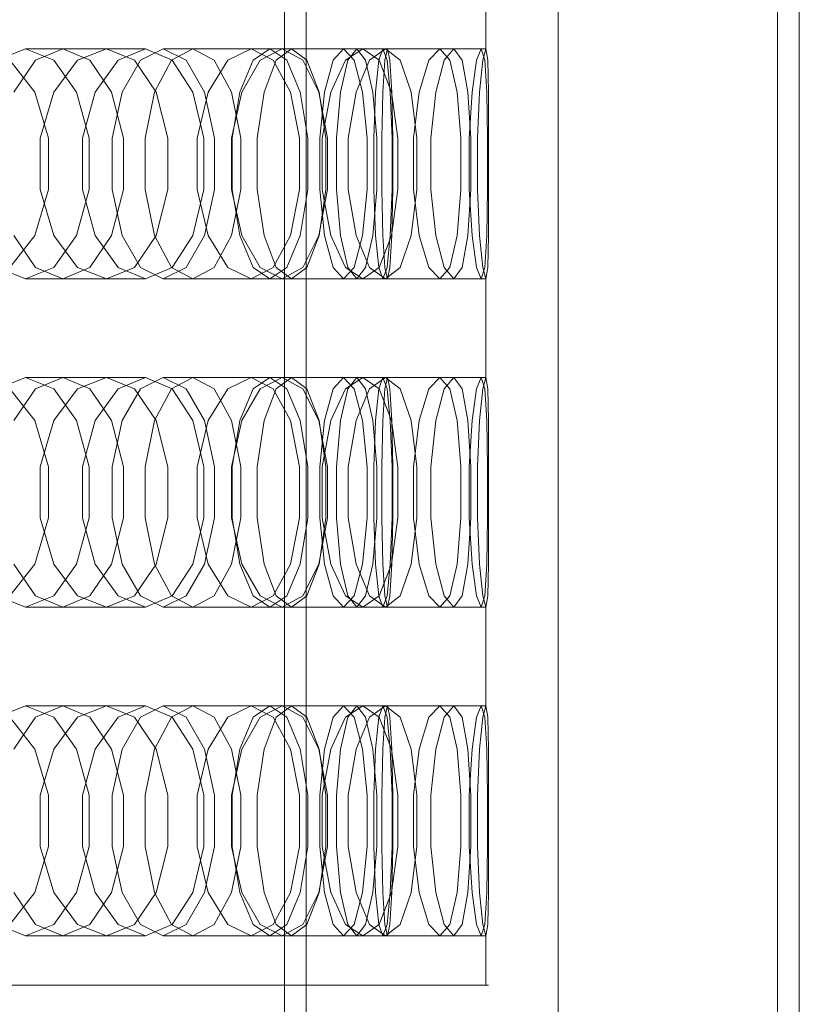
# Model space of a CAD drawing. Header units: millimetres. Extents: x -4395 to 65662, y -65530 to 6847.
# Tile 725 of 1034: x 25557 to 25699, y -18164 to -17984. Entities that reach past the tile are written whole.
import ezdxf

# ---------------------------------------------------------------- set-up
doc = ezdxf.new("R2010")
doc.units = ezdxf.units.MM
doc.layers.add('superior_briquetadora', color=7, linetype='Continuous', lineweight=0)

msp = doc.modelspace()

# ---------------------------------------------------------------- linework, layer by layer
at = {"layer": 'superior_briquetadora'}
for p, q in [((25605.067, -17805), (25605.067, -18195)), ((25609.067, -17805), (25609.067, -18195)), ((25695.067, -17805), (25695.067, -18195)), ((25699.067, -17805), (25699.067, -18195)), ((25605.067, -17816), (25605.067, -18194)), ((25655.067, -17816), (25655.067, -18194)), ((25641.845, -17971), (25641.845, -17989)), ((25557.801, -17989), (25552.616, -17991.08)), ((25557.801, -17989), (25572.602, -17989)), ((25562.987, -17991.08), (25557.801, -17989)), ((25559.668, -17991.08), (25564.605, -17989)), ((25564.605, -17989), (25579.733, -17989)), ((25564.605, -17989), (25569.543, -17991.08)), ((25567.329, -17991.08), (25572.602, -17989)), ((25572.602, -17989), (25577.701, -17991.08)), ((25579.733, -17989), (25574.706, -17991.08)), ((25582.969, -17989), (25578.806, -17991.08)), ((25584.582, -17991.08), (25579.733, -17989)), ((25582.969, -17989), (25598.98, -17989)), ((25587.132, -17991.08), (25582.969, -17989)), ((25584.49, -17991.08), (25588.385, -17989)), ((25588.385, -17989), (25604.657, -17989)), ((25588.385, -17989), (25592.281, -17991.08)), ((25594.723, -17991.08), (25598.98, -17989)), ((25598.98, -17989), (25603.05, -17991.08)), ((25602.44, -17989), (25599.371, -17991.08)), ((25604.657, -17989), (25600.666, -17991.08)), ((25602.44, -17989), (25619.388, -17989)), ((25605.51, -17991.08), (25602.44, -17989)), ((25603.59, -17991.08), (25606.377, -17989)), ((25608.458, -17991.08), (25604.657, -17989)), ((25606.377, -17989), (25623.514, -17989)), ((25606.377, -17989), (25609.164, -17991.08)), ((25615.883, -17989), (25613.959, -17991.08)), ((25615.883, -17989), (25633.477, -17989)), ((25617.806, -17991.08), (25615.883, -17989)), ((25616.219, -17991.08), (25619.388, -17989)), ((25616.641, -17991.08), (25618.272, -17989)), ((25618.272, -17989), (25635.981, -17989)), ((25618.272, -17989), (25619.903, -17991.08)), ((25619.388, -17989), (25622.358, -17991.08)), ((25623.514, -17989), (25620.626, -17991.08)), ((25623.066, -17989), (25622.321, -17991.08)), ((25623.066, -17989), (25641.006, -17989)), ((25623.81, -17991.08), (25623.066, -17989)), ((25623.42, -17991.08), (25623.867, -17989)), ((25626.201, -17991.08), (25623.514, -17989)), ((25623.867, -17989), (25641.845, -17989)), ((25623.867, -17989), (25624.314, -17991.08)), ((25631.45, -17991.08), (25633.477, -17989)), ((25633.477, -17989), (25635.297, -17991.08)), ((25635.981, -17989), (25634.246, -17991.08)), ((25637.508, -17991.08), (25635.981, -17989)), ((25640.155, -17991.08), (25641.006, -17989)), ((25641.006, -17989), (25641.645, -17991.08)), ((25641.845, -17989), (25641.292, -17991.08)), ((25642.186, -17991.08), (25641.845, -17989)), ((25559.529, -17996.906), (25554.983, -17991.08)), ((25555.708, -17996.907), (25559.668, -17991.08)), ((25562.976, -17996.906), (25567.329, -17991.08)), ((25567.145, -17996.907), (25562.987, -17991.08)), ((25569.543, -17991.08), (25573.502, -17996.907)), ((25574.706, -17991.08), (25570.547, -17996.906)), ((25578.806, -17991.08), (25575.467, -17996.907)), ((25577.701, -17991.08), (25581.663, -17996.906)), ((25581.366, -17996.907), (25584.49, -17991.08)), ((25588.341, -17996.906), (25584.582, -17991.08)), ((25590.471, -17996.907), (25587.132, -17991.08)), ((25591.173, -17996.906), (25594.723, -17991.08)), ((25592.281, -17991.08), (25595.405, -17996.907)), ((25599.371, -17991.08), (25596.909, -17996.907)), ((25600.666, -17991.08), (25597.327, -17996.906)), ((25601.354, -17996.907), (25603.59, -17991.08)), ((25603.05, -17991.08), (25606.176, -17996.906)), ((25607.972, -17996.907), (25605.51, -17991.08)), ((25611.366, -17996.906), (25608.458, -17991.08)), ((25609.164, -17991.08), (25611.399, -17996.907)), ((25613.959, -17991.08), (25612.417, -17996.907)), ((25613.533, -17996.906), (25616.219, -17991.08)), ((25615.333, -17996.907), (25616.641, -17991.08)), ((25619.349, -17996.907), (25617.806, -17991.08)), ((25620.626, -17991.08), (25618.164, -17996.906)), ((25619.903, -17991.08), (25621.211, -17996.907)), ((25622.321, -17991.08), (25621.724, -17996.907)), ((25622.358, -17991.08), (25624.596, -17996.906)), ((25623.061, -17996.907), (25623.42, -17991.08)), ((25624.407, -17996.907), (25623.81, -17991.08)), ((25624.314, -17991.08), (25624.672, -17996.907)), ((25628.209, -17996.906), (25626.201, -17991.08)), ((25629.675, -17996.906), (25631.45, -17991.08)), ((25634.246, -17991.08), (25632.704, -17996.906)), ((25635.297, -17991.08), (25636.607, -17996.906)), ((25638.582, -17996.906), (25637.508, -17991.08)), ((25639.321, -17996.906), (25640.155, -17991.08)), ((25641.292, -17991.08), (25640.696, -17996.906)), ((25641.645, -17991.08), (25642.005, -17996.906)), ((25642.307, -17996.906), (25642.186, -17991.08)), ((25562.006, -18005.326), (25559.529, -17996.906)), ((25560.511, -18005.326), (25562.976, -17996.906)), ((25569.453, -18005.327), (25567.145, -17996.907)), ((25570.547, -17996.906), (25568.19, -18005.326)), ((25573.502, -17996.907), (25575.7, -18005.327)), ((25575.467, -17996.907), (25573.614, -18005.327)), ((25579.632, -18005.327), (25581.366, -17996.907)), ((25581.663, -17996.906), (25583.814, -18005.326)), ((25590.378, -18005.326), (25588.341, -17996.906)), ((25589.15, -18005.326), (25591.173, -17996.906)), ((25592.323, -18005.327), (25590.471, -17996.907)), ((25595.405, -17996.907), (25597.139, -18005.327)), ((25597.327, -17996.906), (25595.42, -18005.326)), ((25596.909, -17996.907), (25595.543, -18005.327)), ((25600.114, -18005.327), (25601.354, -17996.907)), ((25606.176, -17996.906), (25607.859, -18005.326)), ((25609.338, -18005.327), (25607.972, -17996.907)), ((25612.927, -18005.326), (25611.366, -17996.906)), ((25611.399, -17996.907), (25612.64, -18005.327)), ((25612.417, -17996.907), (25611.56, -18005.327)), ((25611.987, -18005.326), (25613.533, -17996.906)), ((25614.607, -18005.327), (25615.333, -17996.907)), ((25618.164, -17996.906), (25616.742, -18005.326)), ((25620.205, -18005.327), (25619.349, -17996.907)), ((25621.211, -17996.907), (25621.937, -18005.327)), ((25621.724, -17996.907), (25621.393, -18005.327)), ((25622.862, -18005.327), (25623.061, -17996.907)), ((25624.739, -18005.327), (25624.407, -17996.907)), ((25624.596, -17996.906), (25625.782, -18005.326)), ((25624.672, -17996.907), (25624.871, -18005.327)), ((25629.268, -18005.326), (25628.209, -17996.906)), ((25628.632, -18005.326), (25629.675, -17996.906)), ((25632.704, -17996.906), (25631.79, -18005.326)), ((25636.607, -17996.906), (25637.276, -18005.326)), ((25639.12, -18005.326), (25638.582, -17996.906)), ((25638.8, -18005.326), (25639.321, -17996.906)), ((25640.696, -17996.906), (25640.306, -18005.326)), ((25642.005, -17996.906), (25642.146, -18005.326)), ((25642.316, -18005.326), (25642.307, -17996.906)), ((25560.511, -18014.674), (25560.511, -18005.326)), ((25562.006, -18014.674), (25562.006, -18005.326)), ((25568.19, -18005.326), (25568.19, -18014.674)), ((25569.453, -18014.673), (25569.453, -18005.327)), ((25573.614, -18005.327), (25573.614, -18014.673)), ((25575.7, -18005.327), (25575.7, -18014.673)), ((25579.632, -18014.673), (25579.632, -18005.327)), ((25583.814, -18005.326), (25583.814, -18014.674)), ((25589.15, -18014.674), (25589.15, -18005.326)), ((25590.378, -18014.674), (25590.378, -18005.326)), ((25592.323, -18014.673), (25592.323, -18005.327)), ((25595.42, -18005.326), (25595.42, -18014.674)), ((25595.543, -18005.327), (25595.543, -18014.673)), ((25597.139, -18005.327), (25597.139, -18014.673)), ((25600.114, -18014.673), (25600.114, -18005.327)), ((25607.859, -18005.326), (25607.859, -18014.674)), ((25609.338, -18014.673), (25609.338, -18005.327)), ((25611.56, -18005.327), (25611.56, -18014.673)), ((25611.987, -18014.674), (25611.987, -18005.326)), ((25612.64, -18005.327), (25612.64, -18014.673)), ((25612.927, -18014.674), (25612.927, -18005.326)), ((25614.607, -18014.673), (25614.607, -18005.327)), ((25616.742, -18005.326), (25616.742, -18014.674)), ((25620.205, -18014.673), (25620.205, -18005.327)), ((25621.393, -18005.327), (25621.393, -18014.673)), ((25621.937, -18005.327), (25621.937, -18014.673)), ((25622.862, -18014.673), (25622.862, -18005.327)), ((25624.739, -18014.673), (25624.739, -18005.327)), ((25624.871, -18005.327), (25624.871, -18014.673)), ((25625.782, -18005.326), (25625.782, -18014.674)), ((25628.632, -18014.674), (25628.632, -18005.326)), ((25629.268, -18014.674), (25629.268, -18005.326)), ((25631.79, -18005.326), (25631.79, -18014.674)), ((25637.276, -18005.326), (25637.276, -18014.674)), ((25638.8, -18014.674), (25638.8, -18005.326)), ((25639.12, -18014.674), (25639.12, -18005.326)), ((25640.306, -18005.326), (25640.306, -18014.674)), ((25642.146, -18005.326), (25642.146, -18014.674)), ((25642.316, -18014.674), (25642.316, -18005.326)), ((25559.529, -18023.094), (25562.006, -18014.674)), ((25562.976, -18023.094), (25560.511, -18014.674)), ((25567.145, -18023.093), (25569.453, -18014.673)), ((25568.19, -18014.674), (25570.547, -18023.094)), ((25575.7, -18014.673), (25573.502, -18023.093)), ((25573.614, -18014.673), (25575.467, -18023.093)), ((25581.366, -18023.093), (25579.632, -18014.673)), ((25583.814, -18014.674), (25581.663, -18023.094)), ((25588.341, -18023.094), (25590.378, -18014.674)), ((25591.173, -18023.094), (25589.15, -18014.674)), ((25590.471, -18023.093), (25592.323, -18014.673)), ((25597.139, -18014.673), (25595.405, -18023.093)), ((25595.42, -18014.674), (25597.327, -18023.094)), ((25595.543, -18014.673), (25596.909, -18023.093)), ((25601.354, -18023.093), (25600.114, -18014.673)), ((25607.859, -18014.674), (25606.176, -18023.094)), ((25607.972, -18023.093), (25609.338, -18014.673)), ((25611.366, -18023.094), (25612.927, -18014.674)), ((25612.64, -18014.673), (25611.399, -18023.093)), ((25611.56, -18014.673), (25612.417, -18023.093)), ((25613.533, -18023.094), (25611.987, -18014.674)), ((25615.333, -18023.093), (25614.607, -18014.673)), ((25616.742, -18014.674), (25618.164, -18023.094)), ((25619.349, -18023.093), (25620.205, -18014.673)), ((25621.937, -18014.673), (25621.211, -18023.093)), ((25621.393, -18014.673), (25621.724, -18023.093)), ((25623.061, -18023.093), (25622.862, -18014.673)), ((25624.407, -18023.093), (25624.739, -18014.673)), ((25625.782, -18014.674), (25624.596, -18023.094)), ((25624.871, -18014.673), (25624.672, -18023.093)), ((25628.209, -18023.094), (25629.268, -18014.674)), ((25629.675, -18023.094), (25628.632, -18014.674)), ((25631.79, -18014.674), (25632.704, -18023.094)), ((25637.276, -18014.674), (25636.607, -18023.094)), ((25638.582, -18023.094), (25639.12, -18014.674)), ((25639.321, -18023.094), (25638.8, -18014.674)), ((25640.306, -18014.674), (25640.696, -18023.094)), ((25642.146, -18014.674), (25642.005, -18023.094)), ((25642.307, -18023.094), (25642.316, -18014.674)), ((25554.983, -18028.92), (25559.529, -18023.094)), ((25559.668, -18028.92), (25555.708, -18023.093)), ((25567.329, -18028.92), (25562.976, -18023.094)), ((25562.987, -18028.92), (25567.145, -18023.093)), ((25573.502, -18023.093), (25569.543, -18028.92)), ((25570.547, -18023.094), (25574.706, -18028.92)), ((25575.467, -18023.093), (25578.806, -18028.92)), ((25581.663, -18023.094), (25577.701, -18028.92)), ((25584.49, -18028.92), (25581.366, -18023.093)), ((25584.582, -18028.92), (25588.341, -18023.094)), ((25587.132, -18028.92), (25590.471, -18023.093)), ((25594.723, -18028.92), (25591.173, -18023.094)), ((25595.405, -18023.093), (25592.281, -18028.92)), ((25596.909, -18023.093), (25599.371, -18028.92)), ((25597.327, -18023.094), (25600.666, -18028.92)), ((25603.59, -18028.92), (25601.354, -18023.093)), ((25606.176, -18023.094), (25603.049, -18028.92)), ((25605.51, -18028.92), (25607.972, -18023.093)), ((25608.458, -18028.92), (25611.366, -18023.094)), ((25611.399, -18023.093), (25609.164, -18028.92)), ((25612.417, -18023.093), (25613.959, -18028.92)), ((25616.219, -18028.92), (25613.533, -18023.094)), ((25616.641, -18028.92), (25615.333, -18023.093)), ((25617.806, -18028.92), (25619.349, -18023.093)), ((25618.164, -18023.094), (25620.626, -18028.92)), ((25621.211, -18023.093), (25619.903, -18028.92)), ((25621.724, -18023.093), (25622.321, -18028.92)), ((25624.596, -18023.094), (25622.358, -18028.92)), ((25623.42, -18028.92), (25623.061, -18023.093)), ((25623.81, -18028.92), (25624.407, -18023.093)), ((25624.672, -18023.093), (25624.314, -18028.92)), ((25626.201, -18028.92), (25628.209, -18023.094)), ((25631.45, -18028.92), (25629.675, -18023.094)), ((25632.704, -18023.094), (25634.246, -18028.92)), ((25636.607, -18023.094), (25635.297, -18028.92)), ((25637.508, -18028.92), (25638.582, -18023.094)), ((25640.155, -18028.92), (25639.321, -18023.094)), ((25640.696, -18023.094), (25641.292, -18028.92)), ((25642.005, -18023.094), (25641.645, -18028.92)), ((25642.186, -18028.92), (25642.307, -18023.094)), ((25552.616, -18028.92), (25557.801, -18031)), ((25557.801, -18031), (25562.987, -18028.92)), ((25564.605, -18031), (25559.668, -18028.92)), ((25569.543, -18028.92), (25564.605, -18031)), ((25572.602, -18031), (25567.329, -18028.92)), ((25577.701, -18028.92), (25572.602, -18031)), ((25574.706, -18028.92), (25579.733, -18031)), ((25578.806, -18028.92), (25582.969, -18031)), ((25579.733, -18031), (25584.582, -18028.92)), ((25582.969, -18031), (25587.132, -18028.92)), ((25588.385, -18031), (25584.49, -18028.92)), ((25592.281, -18028.92), (25588.385, -18031)), ((25598.98, -18031), (25594.723, -18028.92)), ((25603.049, -18028.92), (25598.98, -18031)), ((25599.371, -18028.92), (25602.44, -18031)), ((25600.666, -18028.92), (25604.657, -18031)), ((25602.44, -18031), (25605.51, -18028.92)), ((25606.377, -18031), (25603.59, -18028.92)), ((25604.657, -18031), (25608.458, -18028.92)), ((25609.164, -18028.92), (25606.377, -18031)), ((25613.959, -18028.92), (25615.883, -18031)), ((25615.883, -18031), (25617.806, -18028.92)), ((25619.388, -18031), (25616.219, -18028.92)), ((25618.272, -18031), (25616.641, -18028.92)), ((25619.903, -18028.92), (25618.272, -18031)), ((25622.358, -18028.92), (25619.388, -18031)), ((25620.626, -18028.92), (25623.514, -18031)), ((25622.321, -18028.92), (25623.066, -18031)), ((25623.066, -18031), (25623.81, -18028.92)), ((25623.867, -18031), (25623.42, -18028.92)), ((25623.514, -18031), (25626.201, -18028.92)), ((25624.314, -18028.92), (25623.867, -18031)), ((25633.477, -18031), (25631.45, -18028.92)), ((25635.297, -18028.92), (25633.477, -18031)), ((25634.246, -18028.92), (25635.981, -18031)), ((25635.981, -18031), (25637.508, -18028.92)), ((25641.006, -18031), (25640.155, -18028.92)), ((25641.645, -18028.92), (25641.006, -18031)), ((25641.292, -18028.92), (25641.845, -18031)), ((25641.845, -18031), (25642.186, -18028.92)), ((25557.801, -18031), (25572.602, -18031)), ((25564.605, -18031), (25579.733, -18031)), ((25582.969, -18031), (25598.98, -18031)), ((25588.385, -18031), (25604.657, -18031)), ((25602.44, -18031), (25619.388, -18031)), ((25606.377, -18031), (25623.514, -18031)), ((25615.883, -18031), (25633.477, -18031)), ((25618.272, -18031), (25635.981, -18031)), ((25623.066, -18031), (25641.006, -18031)), ((25623.867, -18031), (25641.845, -18031)), ((25641.845, -18031), (25641.845, -18049)), ((25557.801, -18049), (25552.616, -18051.08)), ((25557.801, -18049), (25572.602, -18049)), ((25562.987, -18051.08), (25557.801, -18049)), ((25559.668, -18051.08), (25564.605, -18049)), ((25564.605, -18049), (25579.733, -18049)), ((25564.605, -18049), (25569.543, -18051.08)), ((25567.329, -18051.08), (25572.602, -18049)), ((25572.602, -18049), (25577.701, -18051.08)), ((25579.733, -18049), (25574.706, -18051.08)), ((25582.969, -18049), (25578.806, -18051.08)), ((25584.582, -18051.08), (25579.733, -18049)), ((25582.969, -18049), (25598.98, -18049)), ((25587.132, -18051.08), (25582.969, -18049)), ((25584.49, -18051.08), (25588.385, -18049)), ((25588.385, -18049), (25604.657, -18049)), ((25588.385, -18049), (25592.281, -18051.08)), ((25594.723, -18051.08), (25598.98, -18049)), ((25598.98, -18049), (25603.05, -18051.08)), ((25602.44, -18049), (25599.371, -18051.08)), ((25604.657, -18049), (25600.666, -18051.08)), ((25602.44, -18049), (25619.388, -18049)), ((25605.51, -18051.08), (25602.44, -18049)), ((25603.59, -18051.08), (25606.377, -18049)), ((25608.458, -18051.08), (25604.657, -18049)), ((25606.377, -18049), (25623.514, -18049)), ((25606.377, -18049), (25609.164, -18051.08)), ((25615.883, -18049), (25613.959, -18051.08)), ((25615.883, -18049), (25633.477, -18049)), ((25617.806, -18051.08), (25615.883, -18049)), ((25616.219, -18051.08), (25619.388, -18049)), ((25616.641, -18051.08), (25618.272, -18049)), ((25618.272, -18049), (25635.981, -18049)), ((25618.272, -18049), (25619.903, -18051.08)), ((25619.388, -18049), (25622.358, -18051.08)), ((25623.514, -18049), (25620.626, -18051.08)), ((25623.066, -18049), (25622.321, -18051.08)), ((25623.066, -18049), (25641.006, -18049)), ((25623.81, -18051.08), (25623.066, -18049)), ((25623.42, -18051.08), (25623.867, -18049)), ((25626.201, -18051.08), (25623.514, -18049)), ((25623.867, -18049), (25641.845, -18049)), ((25623.867, -18049), (25624.314, -18051.08)), ((25631.45, -18051.08), (25633.477, -18049)), ((25633.477, -18049), (25635.297, -18051.08)), ((25635.981, -18049), (25634.246, -18051.08)), ((25637.508, -18051.08), (25635.981, -18049)), ((25640.155, -18051.08), (25641.006, -18049)), ((25641.006, -18049), (25641.645, -18051.08)), ((25641.845, -18049), (25641.292, -18051.08)), ((25642.186, -18051.08), (25641.845, -18049)), ((25559.529, -18056.906), (25554.983, -18051.08)), ((25555.708, -18056.907), (25559.668, -18051.08)), ((25562.976, -18056.906), (25567.329, -18051.08)), ((25567.145, -18056.907), (25562.987, -18051.08)), ((25569.543, -18051.08), (25573.502, -18056.907)), ((25574.706, -18051.08), (25570.547, -18056.906)), ((25578.806, -18051.08), (25575.467, -18056.907)), ((25577.701, -18051.08), (25581.663, -18056.906)), ((25581.366, -18056.907), (25584.49, -18051.08)), ((25588.341, -18056.906), (25584.582, -18051.08)), ((25590.471, -18056.907), (25587.132, -18051.08)), ((25591.173, -18056.906), (25594.723, -18051.08)), ((25592.281, -18051.08), (25595.405, -18056.907)), ((25599.371, -18051.08), (25596.909, -18056.907)), ((25600.666, -18051.08), (25597.327, -18056.906)), ((25601.354, -18056.907), (25603.59, -18051.08)), ((25603.05, -18051.08), (25606.176, -18056.906)), ((25607.972, -18056.907), (25605.51, -18051.08)), ((25611.366, -18056.906), (25608.458, -18051.08)), ((25609.164, -18051.08), (25611.399, -18056.907)), ((25613.959, -18051.08), (25612.417, -18056.907)), ((25613.533, -18056.906), (25616.219, -18051.08)), ((25615.333, -18056.907), (25616.641, -18051.08)), ((25619.349, -18056.907), (25617.806, -18051.08)), ((25620.626, -18051.08), (25618.164, -18056.906)), ((25619.903, -18051.08), (25621.211, -18056.907)), ((25622.321, -18051.08), (25621.724, -18056.907)), ((25622.358, -18051.08), (25624.596, -18056.906)), ((25623.061, -18056.907), (25623.42, -18051.08)), ((25624.407, -18056.907), (25623.81, -18051.08)), ((25624.314, -18051.08), (25624.672, -18056.907)), ((25628.209, -18056.906), (25626.201, -18051.08)), ((25629.675, -18056.906), (25631.45, -18051.08)), ((25634.246, -18051.08), (25632.704, -18056.906)), ((25635.297, -18051.08), (25636.607, -18056.906)), ((25638.582, -18056.906), (25637.508, -18051.08)), ((25639.321, -18056.906), (25640.155, -18051.08)), ((25641.292, -18051.08), (25640.696, -18056.906)), ((25641.645, -18051.08), (25642.005, -18056.906)), ((25642.307, -18056.906), (25642.186, -18051.08)), ((25562.006, -18065.326), (25559.529, -18056.906)), ((25560.511, -18065.326), (25562.976, -18056.906)), ((25569.453, -18065.327), (25567.145, -18056.907)), ((25570.547, -18056.906), (25568.19, -18065.326)), ((25573.502, -18056.907), (25575.7, -18065.327)), ((25575.467, -18056.907), (25573.614, -18065.327)), ((25579.632, -18065.327), (25581.366, -18056.907)), ((25581.663, -18056.906), (25583.814, -18065.326)), ((25590.378, -18065.326), (25588.341, -18056.906)), ((25589.15, -18065.326), (25591.173, -18056.906)), ((25592.323, -18065.327), (25590.471, -18056.907)), ((25595.405, -18056.907), (25597.139, -18065.327)), ((25597.327, -18056.906), (25595.42, -18065.326)), ((25596.909, -18056.907), (25595.543, -18065.327)), ((25600.114, -18065.327), (25601.354, -18056.907)), ((25606.176, -18056.906), (25607.859, -18065.326)), ((25609.338, -18065.327), (25607.972, -18056.907)), ((25612.927, -18065.326), (25611.366, -18056.906)), ((25611.399, -18056.907), (25612.64, -18065.327)), ((25612.417, -18056.907), (25611.56, -18065.327)), ((25611.987, -18065.326), (25613.533, -18056.906)), ((25614.607, -18065.327), (25615.333, -18056.907)), ((25618.164, -18056.906), (25616.742, -18065.326)), ((25620.205, -18065.327), (25619.349, -18056.907)), ((25621.211, -18056.907), (25621.937, -18065.327)), ((25621.724, -18056.907), (25621.393, -18065.327)), ((25622.862, -18065.327), (25623.061, -18056.907)), ((25624.739, -18065.327), (25624.407, -18056.907)), ((25624.596, -18056.906), (25625.782, -18065.326)), ((25624.672, -18056.907), (25624.871, -18065.327)), ((25629.268, -18065.326), (25628.209, -18056.906)), ((25628.632, -18065.326), (25629.675, -18056.906)), ((25632.704, -18056.906), (25631.79, -18065.326)), ((25636.607, -18056.906), (25637.276, -18065.326)), ((25639.12, -18065.326), (25638.582, -18056.906)), ((25638.8, -18065.326), (25639.321, -18056.906)), ((25640.696, -18056.906), (25640.306, -18065.326)), ((25642.005, -18056.906), (25642.146, -18065.326)), ((25642.316, -18065.326), (25642.307, -18056.906)), ((25560.511, -18074.674), (25560.511, -18065.326)), ((25562.006, -18074.674), (25562.006, -18065.326)), ((25568.19, -18065.326), (25568.19, -18074.674)), ((25569.453, -18074.673), (25569.453, -18065.327)), ((25573.614, -18065.327), (25573.614, -18074.673)), ((25575.7, -18065.327), (25575.7, -18074.673)), ((25579.632, -18074.673), (25579.632, -18065.327)), ((25583.814, -18065.326), (25583.814, -18074.674)), ((25589.15, -18074.674), (25589.15, -18065.326)), ((25590.378, -18074.674), (25590.378, -18065.326)), ((25592.323, -18074.673), (25592.323, -18065.327)), ((25595.42, -18065.326), (25595.42, -18074.674)), ((25595.543, -18065.327), (25595.543, -18074.673)), ((25597.139, -18065.327), (25597.139, -18074.673)), ((25600.114, -18074.673), (25600.114, -18065.327)), ((25607.859, -18065.326), (25607.859, -18074.674)), ((25609.338, -18074.673), (25609.338, -18065.327)), ((25611.56, -18065.327), (25611.56, -18074.673)), ((25611.987, -18074.674), (25611.987, -18065.326)), ((25612.64, -18065.327), (25612.64, -18074.673)), ((25612.927, -18074.674), (25612.927, -18065.326)), ((25614.607, -18074.673), (25614.607, -18065.327)), ((25616.742, -18065.326), (25616.742, -18074.674)), ((25620.205, -18074.673), (25620.205, -18065.327)), ((25621.393, -18065.327), (25621.393, -18074.673)), ((25621.937, -18065.327), (25621.937, -18074.673)), ((25622.862, -18074.673), (25622.862, -18065.327)), ((25624.739, -18074.673), (25624.739, -18065.327)), ((25624.871, -18065.327), (25624.871, -18074.673)), ((25625.782, -18065.326), (25625.782, -18074.674)), ((25628.632, -18074.674), (25628.632, -18065.326)), ((25629.268, -18074.674), (25629.268, -18065.326)), ((25631.79, -18065.326), (25631.79, -18074.674)), ((25637.276, -18065.326), (25637.276, -18074.674)), ((25638.8, -18074.674), (25638.8, -18065.326)), ((25639.12, -18074.674), (25639.12, -18065.326)), ((25640.306, -18065.326), (25640.306, -18074.674)), ((25642.146, -18065.326), (25642.146, -18074.674)), ((25642.316, -18074.674), (25642.316, -18065.326)), ((25559.529, -18083.094), (25562.006, -18074.674)), ((25562.976, -18083.094), (25560.511, -18074.674)), ((25567.145, -18083.093), (25569.453, -18074.673)), ((25568.19, -18074.674), (25570.547, -18083.094)), ((25575.7, -18074.673), (25573.502, -18083.093)), ((25573.614, -18074.673), (25575.467, -18083.093)), ((25581.366, -18083.093), (25579.632, -18074.673)), ((25583.814, -18074.674), (25581.663, -18083.094)), ((25588.341, -18083.094), (25590.378, -18074.674)), ((25591.173, -18083.094), (25589.15, -18074.674)), ((25590.471, -18083.093), (25592.323, -18074.673)), ((25597.139, -18074.673), (25595.405, -18083.093)), ((25595.42, -18074.674), (25597.327, -18083.094)), ((25595.543, -18074.673), (25596.909, -18083.093)), ((25601.354, -18083.093), (25600.114, -18074.673)), ((25607.859, -18074.674), (25606.176, -18083.094)), ((25607.972, -18083.093), (25609.338, -18074.673)), ((25611.366, -18083.094), (25612.927, -18074.674)), ((25612.64, -18074.673), (25611.399, -18083.093)), ((25611.56, -18074.673), (25612.417, -18083.093)), ((25613.533, -18083.094), (25611.987, -18074.674)), ((25615.333, -18083.093), (25614.607, -18074.673)), ((25616.742, -18074.674), (25618.164, -18083.094)), ((25619.349, -18083.093), (25620.205, -18074.673)), ((25621.937, -18074.673), (25621.211, -18083.093)), ((25621.393, -18074.673), (25621.724, -18083.093)), ((25623.061, -18083.093), (25622.862, -18074.673)), ((25624.407, -18083.093), (25624.739, -18074.673)), ((25625.782, -18074.674), (25624.596, -18083.094)), ((25624.871, -18074.673), (25624.672, -18083.093)), ((25628.209, -18083.094), (25629.268, -18074.674)), ((25629.675, -18083.094), (25628.632, -18074.674)), ((25631.79, -18074.674), (25632.704, -18083.094)), ((25637.276, -18074.674), (25636.607, -18083.094)), ((25638.582, -18083.094), (25639.12, -18074.674)), ((25639.321, -18083.094), (25638.8, -18074.674)), ((25640.306, -18074.674), (25640.696, -18083.094)), ((25642.146, -18074.674), (25642.005, -18083.094)), ((25642.307, -18083.094), (25642.316, -18074.674)), ((25554.983, -18088.92), (25559.529, -18083.094)), ((25559.668, -18088.92), (25555.708, -18083.093)), ((25567.329, -18088.92), (25562.976, -18083.094)), ((25562.987, -18088.92), (25567.145, -18083.093)), ((25573.502, -18083.093), (25569.543, -18088.92)), ((25570.547, -18083.094), (25574.706, -18088.92)), ((25575.467, -18083.093), (25578.806, -18088.92)), ((25581.663, -18083.094), (25577.701, -18088.92)), ((25584.49, -18088.92), (25581.366, -18083.093)), ((25584.582, -18088.92), (25588.341, -18083.094)), ((25587.132, -18088.92), (25590.471, -18083.093)), ((25594.723, -18088.92), (25591.173, -18083.094)), ((25595.405, -18083.093), (25592.281, -18088.92)), ((25596.909, -18083.093), (25599.371, -18088.92)), ((25597.327, -18083.094), (25600.666, -18088.92)), ((25603.59, -18088.92), (25601.354, -18083.093)), ((25606.176, -18083.094), (25603.049, -18088.92)), ((25605.51, -18088.92), (25607.972, -18083.093)), ((25608.458, -18088.92), (25611.366, -18083.094)), ((25611.399, -18083.093), (25609.164, -18088.92)), ((25612.417, -18083.093), (25613.959, -18088.92)), ((25616.219, -18088.92), (25613.533, -18083.094)), ((25616.641, -18088.92), (25615.333, -18083.093)), ((25617.806, -18088.92), (25619.349, -18083.093)), ((25618.164, -18083.094), (25620.626, -18088.92)), ((25621.211, -18083.093), (25619.903, -18088.92)), ((25621.724, -18083.093), (25622.321, -18088.92)), ((25624.596, -18083.094), (25622.358, -18088.92)), ((25623.42, -18088.92), (25623.061, -18083.093)), ((25623.81, -18088.92), (25624.407, -18083.093)), ((25624.672, -18083.093), (25624.314, -18088.92)), ((25626.201, -18088.92), (25628.209, -18083.094)), ((25631.45, -18088.92), (25629.675, -18083.094)), ((25632.704, -18083.094), (25634.246, -18088.92)), ((25636.607, -18083.094), (25635.297, -18088.92)), ((25637.508, -18088.92), (25638.582, -18083.094)), ((25640.155, -18088.92), (25639.321, -18083.094)), ((25640.696, -18083.094), (25641.292, -18088.92)), ((25642.005, -18083.094), (25641.645, -18088.92)), ((25642.186, -18088.92), (25642.307, -18083.094)), ((25552.616, -18088.92), (25557.801, -18091)), ((25557.801, -18091), (25562.987, -18088.92)), ((25564.605, -18091), (25559.668, -18088.92)), ((25569.543, -18088.92), (25564.605, -18091)), ((25572.602, -18091), (25567.329, -18088.92)), ((25577.701, -18088.92), (25572.602, -18091)), ((25574.706, -18088.92), (25579.733, -18091)), ((25578.806, -18088.92), (25582.969, -18091)), ((25579.733, -18091), (25584.582, -18088.92)), ((25582.969, -18091), (25587.132, -18088.92)), ((25588.385, -18091), (25584.49, -18088.92)), ((25592.281, -18088.92), (25588.385, -18091)), ((25598.98, -18091), (25594.723, -18088.92)), ((25603.049, -18088.92), (25598.98, -18091)), ((25599.371, -18088.92), (25602.44, -18091)), ((25600.666, -18088.92), (25604.657, -18091)), ((25602.44, -18091), (25605.51, -18088.92)), ((25606.377, -18091), (25603.59, -18088.92)), ((25604.657, -18091), (25608.458, -18088.92)), ((25609.164, -18088.92), (25606.377, -18091)), ((25613.959, -18088.92), (25615.883, -18091)), ((25615.883, -18091), (25617.806, -18088.92)), ((25619.388, -18091), (25616.219, -18088.92)), ((25618.272, -18091), (25616.641, -18088.92)), ((25619.903, -18088.92), (25618.272, -18091)), ((25622.358, -18088.92), (25619.388, -18091)), ((25620.626, -18088.92), (25623.514, -18091)), ((25622.321, -18088.92), (25623.066, -18091)), ((25623.066, -18091), (25623.81, -18088.92)), ((25623.867, -18091), (25623.42, -18088.92)), ((25623.514, -18091), (25626.201, -18088.92)), ((25624.314, -18088.92), (25623.867, -18091)), ((25633.477, -18091), (25631.45, -18088.92)), ((25635.297, -18088.92), (25633.477, -18091)), ((25634.246, -18088.92), (25635.981, -18091)), ((25635.981, -18091), (25637.508, -18088.92)), ((25641.006, -18091), (25640.155, -18088.92)), ((25641.645, -18088.92), (25641.006, -18091)), ((25641.292, -18088.92), (25641.845, -18091)), ((25641.845, -18091), (25642.186, -18088.92)), ((25557.801, -18091), (25572.602, -18091)), ((25564.605, -18091), (25579.733, -18091)), ((25582.969, -18091), (25598.98, -18091)), ((25588.385, -18091), (25604.657, -18091)), ((25602.44, -18091), (25619.388, -18091)), ((25606.377, -18091), (25623.514, -18091)), ((25615.883, -18091), (25633.477, -18091)), ((25618.272, -18091), (25635.981, -18091)), ((25623.066, -18091), (25641.006, -18091)), ((25623.867, -18091), (25641.845, -18091)), ((25641.845, -18091), (25641.845, -18109)), ((25557.801, -18109), (25552.616, -18111.08)), ((25557.801, -18109), (25572.602, -18109)), ((25562.987, -18111.08), (25557.801, -18109)), ((25559.668, -18111.08), (25564.605, -18109)), ((25564.605, -18109), (25579.733, -18109)), ((25564.605, -18109), (25569.543, -18111.08)), ((25567.329, -18111.08), (25572.602, -18109)), ((25572.602, -18109), (25577.701, -18111.08)), ((25579.733, -18109), (25574.706, -18111.08)), ((25582.969, -18109), (25578.806, -18111.08)), ((25584.582, -18111.08), (25579.733, -18109)), ((25582.969, -18109), (25598.98, -18109)), ((25587.132, -18111.08), (25582.969, -18109)), ((25584.49, -18111.08), (25588.385, -18109)), ((25588.385, -18109), (25604.657, -18109)), ((25588.385, -18109), (25592.281, -18111.08)), ((25594.723, -18111.08), (25598.98, -18109)), ((25598.98, -18109), (25603.05, -18111.08)), ((25602.44, -18109), (25599.371, -18111.08)), ((25604.657, -18109), (25600.666, -18111.08)), ((25602.44, -18109), (25619.388, -18109)), ((25605.51, -18111.08), (25602.44, -18109)), ((25603.59, -18111.08), (25606.377, -18109)), ((25608.458, -18111.08), (25604.657, -18109)), ((25606.377, -18109), (25623.514, -18109)), ((25606.377, -18109), (25609.164, -18111.08)), ((25615.883, -18109), (25613.959, -18111.08)), ((25615.883, -18109), (25633.477, -18109)), ((25617.806, -18111.08), (25615.883, -18109)), ((25616.219, -18111.08), (25619.388, -18109)), ((25616.641, -18111.08), (25618.272, -18109)), ((25618.272, -18109), (25635.981, -18109)), ((25618.272, -18109), (25619.903, -18111.08)), ((25619.388, -18109), (25622.358, -18111.08)), ((25623.514, -18109), (25620.626, -18111.08)), ((25623.066, -18109), (25622.321, -18111.08)), ((25623.066, -18109), (25641.006, -18109)), ((25623.81, -18111.08), (25623.066, -18109)), ((25623.42, -18111.08), (25623.867, -18109)), ((25626.201, -18111.08), (25623.514, -18109)), ((25623.867, -18109), (25641.845, -18109)), ((25623.867, -18109), (25624.314, -18111.08)), ((25631.45, -18111.08), (25633.477, -18109)), ((25633.477, -18109), (25635.297, -18111.08)), ((25635.981, -18109), (25634.246, -18111.08)), ((25637.508, -18111.08), (25635.981, -18109)), ((25640.155, -18111.08), (25641.006, -18109)), ((25641.006, -18109), (25641.645, -18111.08)), ((25641.845, -18109), (25641.292, -18111.08)), ((25642.186, -18111.08), (25641.845, -18109)), ((25559.529, -18116.906), (25554.983, -18111.08)), ((25555.708, -18116.907), (25559.668, -18111.08)), ((25562.976, -18116.906), (25567.329, -18111.08)), ((25567.145, -18116.907), (25562.987, -18111.08)), ((25569.543, -18111.08), (25573.502, -18116.907)), ((25574.706, -18111.08), (25570.547, -18116.906)), ((25578.806, -18111.08), (25575.467, -18116.907)), ((25577.701, -18111.08), (25581.663, -18116.906)), ((25581.366, -18116.907), (25584.49, -18111.08)), ((25588.341, -18116.906), (25584.582, -18111.08)), ((25590.471, -18116.907), (25587.132, -18111.08)), ((25591.173, -18116.906), (25594.723, -18111.08)), ((25592.281, -18111.08), (25595.405, -18116.907)), ((25599.371, -18111.08), (25596.909, -18116.907)), ((25600.666, -18111.08), (25597.327, -18116.906)), ((25601.354, -18116.907), (25603.59, -18111.08)), ((25603.05, -18111.08), (25606.176, -18116.906)), ((25607.972, -18116.907), (25605.51, -18111.08)), ((25611.366, -18116.906), (25608.458, -18111.08)), ((25609.164, -18111.08), (25611.399, -18116.907)), ((25613.959, -18111.08), (25612.417, -18116.907)), ((25613.533, -18116.906), (25616.219, -18111.08)), ((25615.333, -18116.907), (25616.641, -18111.08)), ((25619.349, -18116.907), (25617.806, -18111.08)), ((25620.626, -18111.08), (25618.164, -18116.906)), ((25619.903, -18111.08), (25621.211, -18116.907)), ((25622.321, -18111.08), (25621.724, -18116.907)), ((25622.358, -18111.08), (25624.596, -18116.906)), ((25623.061, -18116.907), (25623.42, -18111.08)), ((25624.407, -18116.907), (25623.81, -18111.08)), ((25624.314, -18111.08), (25624.672, -18116.907)), ((25628.209, -18116.906), (25626.201, -18111.08)), ((25629.675, -18116.906), (25631.45, -18111.08)), ((25634.246, -18111.08), (25632.704, -18116.906)), ((25635.297, -18111.08), (25636.607, -18116.906)), ((25638.582, -18116.906), (25637.508, -18111.08)), ((25639.321, -18116.906), (25640.155, -18111.08)), ((25641.292, -18111.08), (25640.696, -18116.906)), ((25641.645, -18111.08), (25642.005, -18116.906)), ((25642.307, -18116.906), (25642.186, -18111.08)), ((25562.006, -18125.326), (25559.529, -18116.906)), ((25560.511, -18125.326), (25562.976, -18116.906)), ((25569.453, -18125.327), (25567.145, -18116.907)), ((25570.547, -18116.906), (25568.19, -18125.326)), ((25573.502, -18116.907), (25575.7, -18125.327)), ((25575.467, -18116.907), (25573.614, -18125.327)), ((25579.632, -18125.327), (25581.366, -18116.907)), ((25581.663, -18116.906), (25583.814, -18125.326)), ((25590.378, -18125.326), (25588.341, -18116.906)), ((25589.15, -18125.326), (25591.173, -18116.906)), ((25592.323, -18125.327), (25590.471, -18116.907)), ((25595.405, -18116.907), (25597.139, -18125.327)), ((25597.327, -18116.906), (25595.42, -18125.326)), ((25596.909, -18116.907), (25595.543, -18125.327)), ((25600.114, -18125.327), (25601.354, -18116.907)), ((25606.176, -18116.906), (25607.859, -18125.326)), ((25609.338, -18125.327), (25607.972, -18116.907)), ((25612.927, -18125.326), (25611.366, -18116.906)), ((25611.399, -18116.907), (25612.64, -18125.327)), ((25612.417, -18116.907), (25611.56, -18125.327)), ((25611.987, -18125.326), (25613.533, -18116.906)), ((25614.607, -18125.327), (25615.333, -18116.907)), ((25618.164, -18116.906), (25616.742, -18125.326)), ((25620.205, -18125.327), (25619.349, -18116.907)), ((25621.211, -18116.907), (25621.937, -18125.327)), ((25621.724, -18116.907), (25621.393, -18125.327)), ((25622.862, -18125.327), (25623.061, -18116.907)), ((25624.739, -18125.327), (25624.407, -18116.907)), ((25624.596, -18116.906), (25625.782, -18125.326)), ((25624.672, -18116.907), (25624.871, -18125.327)), ((25629.268, -18125.326), (25628.209, -18116.906)), ((25628.632, -18125.326), (25629.675, -18116.906)), ((25632.704, -18116.906), (25631.79, -18125.326)), ((25636.607, -18116.906), (25637.276, -18125.326)), ((25639.12, -18125.326), (25638.582, -18116.906)), ((25638.8, -18125.326), (25639.321, -18116.906)), ((25640.696, -18116.906), (25640.306, -18125.326)), ((25642.005, -18116.906), (25642.146, -18125.326)), ((25642.316, -18125.326), (25642.307, -18116.906)), ((25560.511, -18134.674), (25560.511, -18125.326)), ((25562.006, -18134.674), (25562.006, -18125.326)), ((25568.19, -18125.326), (25568.19, -18134.674)), ((25569.453, -18134.673), (25569.453, -18125.327)), ((25573.614, -18125.327), (25573.614, -18134.673)), ((25575.7, -18125.327), (25575.7, -18134.673)), ((25579.632, -18134.673), (25579.632, -18125.327)), ((25583.814, -18125.326), (25583.814, -18134.674)), ((25589.15, -18134.674), (25589.15, -18125.326)), ((25590.378, -18134.674), (25590.378, -18125.326)), ((25592.323, -18134.673), (25592.323, -18125.327)), ((25595.42, -18125.326), (25595.42, -18134.674)), ((25595.543, -18125.327), (25595.543, -18134.673)), ((25597.139, -18125.327), (25597.139, -18134.673)), ((25600.114, -18134.673), (25600.114, -18125.327)), ((25607.859, -18125.326), (25607.859, -18134.674)), ((25609.338, -18134.673), (25609.338, -18125.327)), ((25611.56, -18125.327), (25611.56, -18134.673)), ((25611.987, -18134.674), (25611.987, -18125.326)), ((25612.64, -18125.327), (25612.64, -18134.673)), ((25612.927, -18134.674), (25612.927, -18125.326)), ((25614.607, -18134.673), (25614.607, -18125.327)), ((25616.742, -18125.326), (25616.742, -18134.674)), ((25620.205, -18134.673), (25620.205, -18125.327)), ((25621.393, -18125.327), (25621.393, -18134.673)), ((25621.937, -18125.327), (25621.937, -18134.673)), ((25622.862, -18134.673), (25622.862, -18125.327)), ((25624.739, -18134.673), (25624.739, -18125.327)), ((25624.871, -18125.327), (25624.871, -18134.673)), ((25625.782, -18125.326), (25625.782, -18134.674)), ((25628.632, -18134.674), (25628.632, -18125.326)), ((25629.268, -18134.674), (25629.268, -18125.326)), ((25631.79, -18125.326), (25631.79, -18134.674)), ((25637.276, -18125.326), (25637.276, -18134.674)), ((25638.8, -18134.674), (25638.8, -18125.326)), ((25639.12, -18134.674), (25639.12, -18125.326)), ((25640.306, -18125.326), (25640.306, -18134.674)), ((25642.146, -18125.326), (25642.146, -18134.674)), ((25642.316, -18134.674), (25642.316, -18125.326)), ((25559.529, -18143.094), (25562.006, -18134.674)), ((25562.976, -18143.094), (25560.511, -18134.674)), ((25567.145, -18143.093), (25569.453, -18134.673)), ((25568.19, -18134.674), (25570.547, -18143.094)), ((25575.7, -18134.673), (25573.502, -18143.093)), ((25573.614, -18134.673), (25575.467, -18143.093)), ((25581.366, -18143.093), (25579.632, -18134.673)), ((25583.814, -18134.674), (25581.663, -18143.094)), ((25588.341, -18143.094), (25590.378, -18134.674)), ((25591.173, -18143.094), (25589.15, -18134.674)), ((25590.471, -18143.093), (25592.323, -18134.673)), ((25597.139, -18134.673), (25595.405, -18143.093)), ((25595.42, -18134.674), (25597.327, -18143.094)), ((25595.543, -18134.673), (25596.909, -18143.093)), ((25601.354, -18143.093), (25600.114, -18134.673)), ((25607.859, -18134.674), (25606.176, -18143.094)), ((25607.972, -18143.093), (25609.338, -18134.673)), ((25611.366, -18143.094), (25612.927, -18134.674)), ((25612.64, -18134.673), (25611.399, -18143.093)), ((25611.56, -18134.673), (25612.417, -18143.093)), ((25613.533, -18143.094), (25611.987, -18134.674)), ((25615.333, -18143.093), (25614.607, -18134.673)), ((25616.742, -18134.674), (25618.164, -18143.094)), ((25619.349, -18143.093), (25620.205, -18134.673)), ((25621.937, -18134.673), (25621.211, -18143.093)), ((25621.393, -18134.673), (25621.724, -18143.093)), ((25623.061, -18143.093), (25622.862, -18134.673)), ((25624.407, -18143.093), (25624.739, -18134.673)), ((25625.782, -18134.674), (25624.596, -18143.094)), ((25624.871, -18134.673), (25624.672, -18143.093)), ((25628.209, -18143.094), (25629.268, -18134.674)), ((25629.675, -18143.094), (25628.632, -18134.674)), ((25631.79, -18134.674), (25632.704, -18143.094)), ((25637.276, -18134.674), (25636.607, -18143.094)), ((25638.582, -18143.094), (25639.12, -18134.674)), ((25639.321, -18143.094), (25638.8, -18134.674)), ((25640.306, -18134.674), (25640.696, -18143.094)), ((25642.146, -18134.674), (25642.005, -18143.094)), ((25642.307, -18143.094), (25642.316, -18134.674)), ((25554.983, -18148.92), (25559.529, -18143.094)), ((25559.668, -18148.92), (25555.708, -18143.093)), ((25567.329, -18148.92), (25562.976, -18143.094)), ((25562.987, -18148.92), (25567.145, -18143.093)), ((25573.502, -18143.093), (25569.543, -18148.92)), ((25570.547, -18143.094), (25574.706, -18148.92)), ((25575.467, -18143.093), (25578.806, -18148.92)), ((25581.663, -18143.094), (25577.701, -18148.92)), ((25584.49, -18148.92), (25581.366, -18143.093)), ((25584.582, -18148.92), (25588.341, -18143.094)), ((25587.132, -18148.92), (25590.471, -18143.093)), ((25594.723, -18148.92), (25591.173, -18143.094)), ((25595.405, -18143.093), (25592.281, -18148.92)), ((25596.909, -18143.093), (25599.371, -18148.92)), ((25597.327, -18143.094), (25600.666, -18148.92)), ((25603.59, -18148.92), (25601.354, -18143.093)), ((25606.176, -18143.094), (25603.049, -18148.92)), ((25605.51, -18148.92), (25607.972, -18143.093)), ((25608.458, -18148.92), (25611.366, -18143.094)), ((25611.399, -18143.093), (25609.164, -18148.92)), ((25612.417, -18143.093), (25613.959, -18148.92)), ((25616.219, -18148.92), (25613.533, -18143.094)), ((25616.641, -18148.92), (25615.333, -18143.093)), ((25617.806, -18148.92), (25619.349, -18143.093)), ((25618.164, -18143.094), (25620.626, -18148.92)), ((25621.211, -18143.093), (25619.903, -18148.92)), ((25621.724, -18143.093), (25622.321, -18148.92)), ((25624.596, -18143.094), (25622.358, -18148.92)), ((25623.42, -18148.92), (25623.061, -18143.093)), ((25623.81, -18148.92), (25624.407, -18143.093)), ((25624.672, -18143.093), (25624.314, -18148.92)), ((25626.201, -18148.92), (25628.209, -18143.094)), ((25631.45, -18148.92), (25629.675, -18143.094)), ((25632.704, -18143.094), (25634.246, -18148.92)), ((25636.607, -18143.094), (25635.297, -18148.92)), ((25637.508, -18148.92), (25638.582, -18143.094)), ((25640.155, -18148.92), (25639.321, -18143.094)), ((25640.696, -18143.094), (25641.292, -18148.92)), ((25642.005, -18143.094), (25641.645, -18148.92)), ((25642.186, -18148.92), (25642.307, -18143.094)), ((25552.616, -18148.92), (25557.801, -18151)), ((25557.801, -18151), (25562.987, -18148.92)), ((25564.605, -18151), (25559.668, -18148.92)), ((25569.543, -18148.92), (25564.605, -18151)), ((25572.602, -18151), (25567.329, -18148.92)), ((25577.701, -18148.92), (25572.602, -18151)), ((25574.706, -18148.92), (25579.733, -18151)), ((25578.806, -18148.92), (25582.969, -18151)), ((25579.733, -18151), (25584.582, -18148.92)), ((25582.969, -18151), (25587.132, -18148.92)), ((25588.385, -18151), (25584.49, -18148.92)), ((25592.281, -18148.92), (25588.385, -18151)), ((25598.98, -18151), (25594.723, -18148.92)), ((25603.049, -18148.92), (25598.98, -18151)), ((25599.371, -18148.92), (25602.44, -18151)), ((25600.666, -18148.92), (25604.657, -18151)), ((25602.44, -18151), (25605.51, -18148.92)), ((25606.377, -18151), (25603.59, -18148.92)), ((25604.657, -18151), (25608.458, -18148.92)), ((25609.164, -18148.92), (25606.377, -18151)), ((25613.959, -18148.92), (25615.883, -18151)), ((25615.883, -18151), (25617.806, -18148.92)), ((25619.388, -18151), (25616.219, -18148.92)), ((25618.272, -18151), (25616.641, -18148.92)), ((25619.903, -18148.92), (25618.272, -18151)), ((25622.358, -18148.92), (25619.388, -18151)), ((25620.626, -18148.92), (25623.514, -18151)), ((25622.321, -18148.92), (25623.066, -18151)), ((25623.066, -18151), (25623.81, -18148.92)), ((25623.867, -18151), (25623.42, -18148.92)), ((25623.514, -18151), (25626.201, -18148.92)), ((25624.314, -18148.92), (25623.867, -18151)), ((25633.477, -18151), (25631.45, -18148.92)), ((25635.297, -18148.92), (25633.477, -18151)), ((25634.246, -18148.92), (25635.981, -18151)), ((25635.981, -18151), (25637.508, -18148.92)), ((25641.006, -18151), (25640.155, -18148.92)), ((25641.645, -18148.92), (25641.006, -18151)), ((25641.292, -18148.92), (25641.845, -18151)), ((25641.845, -18151), (25642.186, -18148.92)), ((25557.801, -18151), (25572.602, -18151)), ((25564.605, -18151), (25579.733, -18151)), ((25582.969, -18151), (25598.98, -18151)), ((25588.385, -18151), (25604.657, -18151)), ((25602.44, -18151), (25619.388, -18151)), ((25606.377, -18151), (25623.514, -18151)), ((25615.883, -18151), (25633.477, -18151)), ((25618.272, -18151), (25635.981, -18151)), ((25623.066, -18151), (25641.006, -18151)), ((25623.867, -18151), (25641.845, -18151)), ((25641.845, -18151), (25641.845, -18160)), ((25547.285, -18160), (25559.869, -18160)), ((25560.629, -18160), (25548.095, -18160)), ((25559.869, -18160), (25571.657, -18160)), ((25572.366, -18160), (25560.629, -18160)), ((25571.657, -18160), (25582.619, -18160)), ((25583.276, -18160), (25572.366, -18160)), ((25582.619, -18160), (25592.728, -18160)), ((25593.331, -18160), (25583.276, -18160)), ((25592.728, -18160), (25601.957, -18160)), ((25602.504, -18160), (25593.331, -18160)), ((25601.957, -18160), (25610.283, -18160)), ((25610.773, -18160), (25602.504, -18160)), ((25610.283, -18160), (25617.685, -18160)), ((25618.116, -18160), (25610.773, -18160)), ((25617.685, -18160), (25624.142, -18160)), ((25624.514, -18160), (25618.116, -18160)), ((25624.142, -18160), (25629.64, -18160)), ((25629.951, -18160), (25624.514, -18160)), ((25629.64, -18160), (25634.163, -18160)), ((25634.413, -18160), (25629.951, -18160)), ((25634.163, -18160), (25637.7, -18160)), ((25637.888, -18160), (25634.413, -18160)), ((25637.7, -18160), (25640.242, -18160)), ((25640.367, -18160), (25637.888, -18160)), ((25640.242, -18160), (25641.782, -18160)), ((25641.845, -18160), (25640.367, -18160)), ((25641.782, -18160), (25642.317, -18160)), ((25642.317, -18160), (25641.845, -18160))]:
    msp.add_line(p, q, dxfattribs=at)

doc.saveas('drawing.dxf')
